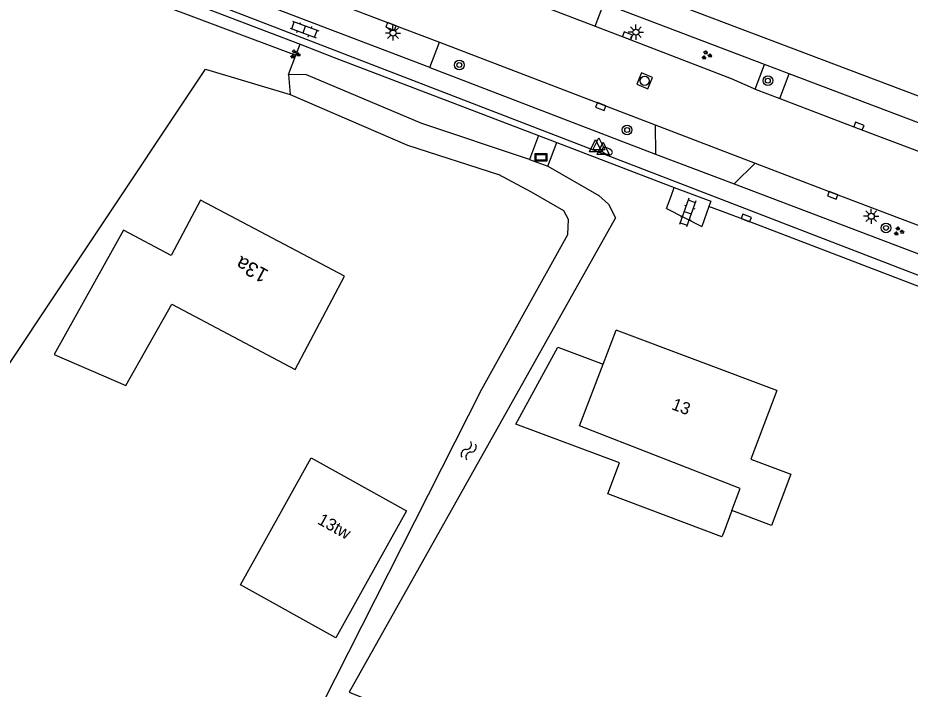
# Model space of a CAD drawing. Extents: x 136000 to 141014, y 402000 to 403500.
# Drawn here: x 137695.8 to 137769.4, y 402625 to 402680.4 of the extents above; entities that cross this region are included whole.
import ezdxf

# ---------------------------------------------------------------- set-up
doc = ezdxf.new("R2010")
doc.units = 0
for name, color, linetype in [('gg-anno-huisnummerreeks BGT', 7, 'Continuous'), ('gg-bbg-gedigitaliseerde bebouwing', 7, 'Continuous'), ('gg-bbg-hoofdgebouw', 7, 'Continuous'), ('gg-bbg-luifel en loopbrug', 7, 'Continuous'), ('gg-knt-bronhoudergrens', 7, 'Continuous'), ('gg-knt-verharding', 7, 'Continuous'), ('gg-kntw-greppel-droge sloot', 7, 'Continuous'), ('gg-kwrk-duiker nz buis', 7, 'Continuous'), ('gt-anno-plantopografie huisnummer', 7, 'Continuous'), ('gt-bbg-plantopografie pand', 7, 'Continuous'), ('gt-grn-groengrens', 7, 'Continuous'), ('gt-grn-vlakafsluiter', 7, 'Continuous'), ('gt-grn-weggrens', 7, 'Continuous'), ('gt-symb-boom', 7, 'Continuous'), ('gt-symb-brandkraan', 7, 'Continuous'), ('gt-symb-groenvak', 7, 'Continuous'), ('gt-symb-informatiebord', 7, 'Continuous'), ('gt-symb-klinker verharding', 7, 'Continuous'), ('gt-symb-kolk', 7, 'Continuous'), ('gt-symb-lichtmast', 7, 'Continuous'), ('gt-symb-rioolschacht', 7, 'Continuous'), ('gt-symb-waterafsluiter', 7, 'Continuous'), ('gt-symb-watersymbool', 7, 'Continuous')]:
    doc.layers.add(name, color=color, linetype=linetype)

# ---------------------------------------------------------------- blocks, each defined once
blk = doc.blocks.new('gt0-RS')
at = {"layer": 'gt-symb-rioolschacht'}
blk.add_lwpolyline([(-0.5, -0.5), (0.5, -0.5), (0.5, 0.5), (-0.5, 0.5)], close=True, dxfattribs=at)
blk.add_circle((0, 0), 0.375, dxfattribs=at)
blk = doc.blocks.new('gt0-BOOM')
at = {"layer": 'gt-symb-boom'}
for radius in [0.4, 0.2]:
    blk.add_circle((0, 0), radius, dxfattribs=at)
blk = doc.blocks.new('gt0-GRVAK')
at = {"layer": 'gt-symb-groenvak'}
for p, q in [((-0.11, 0.189), (-0.228, 0.24)), ((-0.182, 0.153), (0.088, 0.153)), ((-0.091, 0.211), (-0.156, 0.322)), ((-0.047, 0.214), (-0.047, 0.393)), ((-0.004, 0.211), (0.061, 0.322)), ((0.015, 0.189), (0.133, 0.24)), ((0.262, -0.052), (0.197, 0.059)), ((0.305, -0.049), (0.305, 0.13)), ((0.349, -0.052), (0.414, 0.059)), ((-0.245, -0.228), (-0.363, -0.177)), ((-0.318, -0.264), (-0.047, -0.264)), ((-0.226, -0.206), (-0.291, -0.095)), ((-0.183, -0.203), (-0.183, -0.024)), ((-0.139, -0.206), (-0.074, -0.095)), ((-0.12, -0.228), (-0.002, -0.177)), ((0.243, -0.074), (0.125, -0.023)), ((0.17, -0.11), (0.441, -0.11)), ((0.368, -0.074), (0.486, -0.023))]:
    blk.add_line(p, q, dxfattribs=at)
blk = doc.blocks.new('gt0-KOLK')
at = {"layer": 'gt-symb-kolk'}
blk.add_lwpolyline([(0, 0), (0.375, 0), (0.375, 0.4), (-0.375, 0.4), (-0.375, 0), (0, 0)], dxfattribs=at)
blk = doc.blocks.new('gt0-LMAST')
at = {"layer": 'gt-symb-lichtmast'}
for p, q in [((-0.182, 0.173), (-0.447, 0.438)), ((-0.005, 0.246), (-0.005, 0.621)), ((0.172, 0.173), (0.437, 0.438)), ((-0.255, -0.004), (-0.63, -0.004)), ((-0.182, -0.181), (-0.447, -0.446)), ((-0.005, -0.254), (-0.005, -0.629)), ((0.437, -0.446), (0.172, -0.181)), ((0.245, -0.004), (0.62, -0.004))]:
    blk.add_line(p, q, dxfattribs=at)
blk.add_circle((-0.005, -0.004), 0.25, dxfattribs=at)
blk = doc.blocks.new('gt0-BR')
at = {"layer": 'gt-symb-brandkraan'}
for centre, radius, start, end in [((-0.244, 0), 0.206, 107.56694, 252.43307), ((0.599, -2.664), 3, 106.89205, 107.56694), ((0, -0.691), 0.938, 73.10799, 106.89205), ((-0.599, -2.664), 3, 72.43309, 73.10799), ((0.244, 0), 0.206, 287.56695, 72.43309), ((0.599, 2.664), 3, 252.43307, 253.10797), ((0, 0.691), 0.938, 253.10797, 286.89206), ((-0.599, 2.664), 3, 286.89206, 287.56695)]:
    blk.add_arc(centre, radius, start, end, dxfattribs=at)
blk = doc.blocks.new('gt0-WAFSL')
at = {"layer": 'gt-symb-waterafsluiter'}
for p, q in [((-0.5, -0.333), (0, 0.667)), ((0, 0.667), (0.5, -0.333)), ((0.5, -0.333), (-0.5, -0.333))]:
    blk.add_line(p, q, dxfattribs=at)
blk = doc.blocks.new('gt0-KL1')
at = {"layer": 'gt-symb-klinker verharding'}
for p, q in [((-1.15, 0.3), (1.15, 0.3)), ((-1, -0.3), (-1, 0.3)), ((-0.5, 0.3), (-0.5, 0.45)), ((0, -0.3), (0, 0.3)), ((0.5, 0.3), (0.5, 0.45)), ((1, -0.3), (1, 0.3)), ((-1.15, -0.3), (1.15, -0.3)), ((-0.5, -0.45), (-0.5, -0.3)), ((0.5, -0.45), (0.5, -0.3))]:
    blk.add_line(p, q, dxfattribs=at)
blk = doc.blocks.new('gt0-WA')
at = {"layer": 'gt-symb-watersymbool'}
for centre, start, end in [((-0.323, 0.022), 28.07249, 151.92751), ((0.427, 0.422), 208.07248, 331.92751), ((-0.323, -0.428), 28.07249, 151.92751), ((0.427, -0.028), 208.07248, 331.92751)]:
    blk.add_arc(centre, 0.425, start, end, dxfattribs=at)
blk = doc.blocks.new('gt0-IBORD')
at = {"layer": 'gt-symb-informatiebord'}
blk.add_lwpolyline([(-0.5, 0.295), (-0.5, -0.295), (0.5, -0.295), (0.5, 0.295), (-0.5, 0.295)], dxfattribs=at)
blk.add_lwpolyline([(-0.417, -0.212), (0.417, -0.212), (0.417, 0.212), (-0.417, 0.212)], close=True, dxfattribs=at)

msp = doc.modelspace()

# ---------------------------------------------------------------- linework, layer by layer
at = {"layer": 'gg-bbg-gedigitaliseerde bebouwing'}
for p, q in [((137744.032, 402651.797), (137745.1, 402654.6)), ((137758.36, 402649.63), (137756.207, 402643.955)), ((137754.65, 402639.732), (137755.332, 402641.55))]:
    msp.add_line(p, q, dxfattribs=at)
for points in [[(137755.332, 402641.55), (137742.094, 402646.711), (137744.032, 402651.797)], [(137727.809, 402639.713), (137721.985, 402629.221), (137714.116, 402633.589), (137719.94, 402644.081), (137727.809, 402639.713)], [(137756.207, 402643.955), (137759.507, 402642.718), (137757.928, 402638.504), (137754.65, 402639.732)]]:
    msp.add_lwpolyline(points, dxfattribs=at)
at = {"layer": 'gg-bbg-hoofdgebouw'}
msp.add_line((137758.36, 402649.63), (137745.1, 402654.6), dxfattribs=at)
at = {"layer": 'gg-bbg-luifel en loopbrug'}
msp.add_line((137754.65, 402639.732), (137753.983, 402637.953), dxfattribs=at)
msp.add_lwpolyline([(137753.983, 402637.953), (137753.84, 402637.569), (137744.429, 402641.097), (137745.387, 402643.653), (137736.838, 402646.857), (137740.302, 402653.195), (137744.032, 402651.797)], dxfattribs=at)
at = {"layer": 'gg-knt-bronhoudergrens'}
msp.add_line((137711.227, 402676.154), (137718.223, 402674.045), dxfattribs=at)
msp.add_lwpolyline([(137592.813, 402714.352), (137554.464, 402647.955), (137641.523, 402591.255), (137647.465, 402590.382), (137653.948, 402590.17), (137711.227, 402676.154)], dxfattribs=at)
at = {"layer": 'gg-knt-verharding'}
for p, q in [((137688.159, 402694.564), (137727.612, 402679.473)), ((137729.728, 402676.267), (137685.932, 402693.032)), ((137684.254, 402691.505), (137719.046, 402678.195)), ((137777.864, 402670.958), (137729.565, 402689.241)), ((137736.449, 402682.354), (137743.389, 402679.7)), ((137757.344, 402676.528), (137744.094, 402681.55)), ((137727.612, 402679.473), (137730.528, 402678.359)), ((137730.528, 402678.359), (137748.326, 402671.558)), ((137719.046, 402678.195), (137721.861, 402677.118)), ((137721.861, 402677.118), (137738.696, 402670.677)), ((137729.728, 402676.267), (137748.356, 402669.138)), ((137759.383, 402675.755), (137757.344, 402676.528)), ((137777.07, 402669.052), (137759.383, 402675.755)), ((137756.573, 402674.504), (137758.61, 402673.726)), ((137748.326, 402671.558), (137756.575, 402668.398)), ((137748.326, 402671.558), (137748.356, 402669.138)), ((137738.696, 402670.677), (137737.967, 402668.699)), ((137738.696, 402670.677), (137740.216, 402670.096)), ((137739.467, 402668.137), (137740.216, 402670.096)), ((137740.216, 402670.096), (137749.905, 402666.389)), ((137737.967, 402668.699), (137739.467, 402668.137)), ((137756.575, 402668.398), (137754.848, 402666.687)), ((137754.848, 402666.687), (137781.572, 402656.499)), ((137749.636, 402665.663), (137749.905, 402666.389)), ((137749.257, 402664.638), (137749.636, 402665.663)), ((137752.752, 402664.801), (137752.172, 402663.161))]:
    msp.add_line(p, q, dxfattribs=at)
for points in [[(137743.389, 402679.7), (137745.971, 402678.713), (137754.592, 402675.379), (137756.403, 402674.569), (137756.573, 402674.504)], [(137758.61, 402673.726), (137765.066, 402671.26), (137769.975, 402669.414), (137775.674, 402667.417), (137776.313, 402667.17)], [(137756.575, 402668.398), (137763.039, 402665.919), (137780.816, 402659.171)], [(137749.905, 402666.389), (137752.909, 402665.245), (137752.752, 402664.801)], [(137780.818, 402654.094), (137755.771, 402663.676), (137752.752, 402664.801)]]:
    msp.add_lwpolyline(points, dxfattribs=at)
at = {"layer": 'gg-kntw-greppel-droge sloot'}
for p, q in [((137718.093, 402675.705), (137718.223, 402674.045)), ((137739.467, 402668.137), (137743.671, 402665.716))]:
    msp.add_line(p, q, dxfattribs=at)
for points in [[(137737.967, 402668.699), (137729.093, 402671.662), (137719.565, 402675.68), (137718.093, 402675.705)], [(137718.223, 402674.045), (137727.887, 402669.87), (137735.41, 402667.44)], [(137720.86, 402623.715), (137734.019, 402649.732), (137741.13, 402662.509), (137741.186, 402663.727), (137740.79, 402664.468), (137738.134, 402666.006), (137735.41, 402667.44)], [(137743.671, 402665.716), (137744.488, 402665.014), (137745.069, 402663.889), (137723.093, 402624.745), (137748.219, 402614.676)]]:
    msp.add_lwpolyline(points, dxfattribs=at)
at = {"layer": 'gg-kwrk-duiker nz buis'}
msp.add_lwpolyline([(137586.099, 402722.934), (137594.718, 402726.775), (137816.248, 402641.331), (137813.986, 402635.861), (137813.305, 402634.711), (137788.193, 402598.222), (137773.493, 402580.713), (137757.792, 402563.994), (137720.541, 402532.555), (137719.543, 402531.763)], dxfattribs=at)
at = {"layer": 'gt-bbg-plantopografie pand'}
msp.add_lwpolyline([(137708.452, 402656.748), (137718.621, 402651.366), (137722.696, 402659.064), (137710.829, 402665.346), (137708.412, 402660.78), (137704.47, 402662.866), (137698.759, 402652.6), (137704.654, 402650.048), (137708.452, 402656.748)], dxfattribs=at)
at = {"layer": 'gt-grn-groengrens'}
for p, q in [((137683.818, 402690.394), (137718.699, 402677.288)), ((137743.389, 402679.7), (137744.094, 402681.55)), ((137729.728, 402676.267), (137730.528, 402678.359)), ((137756.573, 402674.504), (137757.344, 402676.528)), ((137758.61, 402673.726), (137759.383, 402675.755))]:
    msp.add_line(p, q, dxfattribs=at)
at = {"layer": 'gt-grn-vlakafsluiter'}
for p, q in [((137718.699, 402677.288), (137719.046, 402678.195)), ((137718.093, 402675.705), (137718.699, 402677.288)), ((137749.257, 402664.638), (137752.172, 402663.161))]:
    msp.add_line(p, q, dxfattribs=at)
at = {"layer": 'gt-grn-weggrens'}
msp.add_line((137748.356, 402669.138), (137754.848, 402666.687), dxfattribs=at)

# ---------------------------------------------------------------- block references
at = {"layer": 'gt-symb-boom'}
for p in [(137732.172, 402676.485), (137757.628, 402675.194), (137746.014, 402671.124), (137767.367, 402663.046)]:
    msp.add_blockref('gt0-BOOM', p, dxfattribs=at)
at = {"layer": 'gt-symb-brandkraan', "rotation": -23.950855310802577}
msp.add_blockref('gt0-BR', (137744.369, 402669.381), dxfattribs=at)
at = {"layer": 'gt-symb-groenvak'}
for p in [(137718.61, 402677.374), (137752.549, 402677.293), (137768.409, 402662.761)]:
    msp.add_blockref('gt0-GRVAK', p, dxfattribs=at)
at = {"layer": 'gt-symb-informatiebord'}
msp.add_blockref('gt0-IBORD', (137738.913, 402668.871), dxfattribs=at)
at = {"layer": 'gt-symb-klinker verharding'}
for p, rotation in [((137719.393, 402679.41), -20.30124998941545), ((137751.008, 402664.308), -109.50357323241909)]:
    msp.add_blockref('gt0-KL1', p, dxfattribs=dict(at, rotation=rotation))
at = {"layer": 'gt-symb-kolk'}
for p, rotation in [((137726.607, 402679.857), 159.0817950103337), ((137745.971, 402678.713), -20.918204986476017), ((137743.913, 402673.253), 159.13533881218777), ((137765.066, 402671.26), -20.918204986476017), ((137763.039, 402665.919), 159.02828943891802), ((137755.771, 402663.676), -20.971710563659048)]:
    msp.add_blockref('gt0-KOLK', p, dxfattribs=dict(at, rotation=rotation))
at = {"layer": 'gt-symb-lichtmast'}
for p in [(137746.744, 402679.199), (137726.707, 402679.124), (137766.156, 402664.011)]:
    msp.add_blockref('gt0-LMAST', p, dxfattribs=at)
at = {"layer": 'gt-symb-rioolschacht', "rotation": -22.461175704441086}
msp.add_blockref('gt0-RS', (137747.462, 402675.181), dxfattribs=at)
at = {"layer": 'gt-symb-waterafsluiter'}
for p in [(137743.408, 402669.666), (137743.685, 402669.822), (137744.041, 402669.446)]:
    msp.add_blockref('gt0-WAFSL', p, dxfattribs=at)
at = {"layer": 'gt-symb-watersymbool', "rotation": 60.66720921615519}
msp.add_blockref('gt0-WA', (137732.916, 402644.62), dxfattribs=at)

# ---------------------------------------------------------------- texts
at = {"layer": 'gg-anno-huisnummerreeks BGT'}
for s, rotation, p in [('13', 339.4, (137749.61, 402648.104)), ('13tw', 331, (137720.4, 402638.678))]:
    msp.add_text(s, height=1, rotation=rotation, dxfattribs=at).set_placement(p)
at = {"layer": 'gt-anno-plantopografie huisnummer'}
msp.add_text('13a', height=1.2, rotation=152.11028, dxfattribs=at).set_placement((137716.52, 402659.504))

doc.saveas('drawing.dxf')
